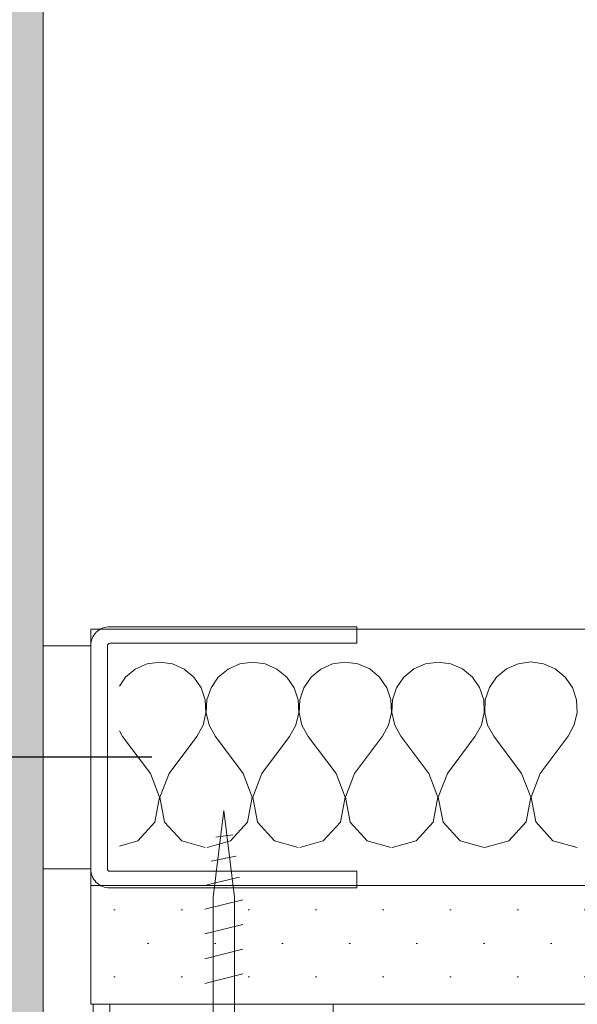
# Model space of a CAD drawing. Header units: metres. Extents: x -4 to 99, y -11 to 17.
# Tile 722 of 747: x 83.7302 to 83.7889, y -10.2526 to -10.149. Entities that reach past the tile are written whole.
import ezdxf

# ---------------------------------------------------------------- set-up
doc = ezdxf.new("R2010")
doc.units = ezdxf.units.M
doc.header["$MEASUREMENT"] = 0
for name, color, linetype in [('152 - Bemaßung_ Beschriftung.Ausbau', 7, 'Continuous'), ('608 - Struktur.Träger', 7, 'Continuous'), ('653 - Abdeckung.TB Verkofferung', 7, 'Continuous'), ('Neubau_301 - Elemente.Linie', 7, 'Continuous'), ('Neubau_651 - Abdeckung.Decke abgehängt_ bekleidet', 7, 'Continuous'), ('Neubau_653 - Abdeckung.TB Verkofferung', 7, 'Continuous'), ('Neubau_660 - Unterkonstruktion.Trockenbau', 7, 'Continuous')]:
    doc.layers.add(name, color=color, linetype=linetype)
doc.styles.add('ERSTELLTER_STIL_2', font='txt')
doc.dimstyles.new('ERSTELLTER_STIL__15', dxfattribs={"dimtxt": 0.02, "dimasz": 0.01064, "dimexe": 0.18, "dimexo": 0.0625, "dimgap": 0, "dimtad": 1, "dimzin": 0, "dimdsep": 46, "dimtxsty": 'ERSTELLTER_STIL_2', "dimblk": 'ARROWHEAD_2', "dimblk1": 'ARROWHEAD_2', "dimblk2": 'ARROWHEAD_2', "dimcen": 0.09, "dimse1": 1, "dimse2": 1, "dimclrd": 7, "dimclre": 7, "dimclrt": 7, "dimazin": 0, "dimtfac": 1, "dimtdec": 4, "dimtmove": 0, "dimatfit": 3, "dimfxl": 1, "dimtolj": 1, "dimtzin": 0, "dimarcsym": 0})
pattern_1 = [(45, (77.72272913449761, -19.65428605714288), (-0.003535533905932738, 0.003535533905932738), [0, -0.005000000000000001])]

# ---------------------------------------------------------------- blocks, each defined once
blk = doc.blocks.new('*X665', base_point=(77.72272913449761, -19.65428605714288))
at = {"layer": '653 - Abdeckung.TB Verkofferung', "color": 1, "linetype": 'Continuous', "lineweight": 5}
for p, q in [((83.74240172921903, -10.2173647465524), (83.74136447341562, -10.21822561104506)), ((83.74363438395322, -10.2168201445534), (83.74240172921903, -10.2173647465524)), ((83.74496860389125, -10.21663326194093), (83.74363438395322, -10.2168201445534)), ((83.74630282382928, -10.21681832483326), (83.74496860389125, -10.21663326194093)), ((83.74753547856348, -10.2173612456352), (83.74630282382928, -10.21681832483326)), ((83.74857273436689, -10.21822069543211), (83.74753547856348, -10.2173612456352)), ((83.75216670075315, -10.21735808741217), (83.75112944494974, -10.21821895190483)), ((83.75339935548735, -10.21681348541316), (83.75216670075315, -10.21735808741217)), ((83.75473357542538, -10.2166266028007), (83.75339935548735, -10.21681348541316)), ((83.7560677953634, -10.21681166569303), (83.75473357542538, -10.21662660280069)), ((83.7573004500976, -10.21735458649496), (83.7560677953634, -10.21681166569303)), ((83.75833770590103, -10.21821403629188), (83.7573004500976, -10.21735458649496)), ((83.76193167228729, -10.21735142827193), (83.76089441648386, -10.21821229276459)), ((83.76316432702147, -10.21680682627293), (83.76193167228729, -10.21735142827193)), ((83.7644985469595, -10.21661994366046), (83.76316432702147, -10.21680682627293)), ((83.76583276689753, -10.21680500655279), (83.7644985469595, -10.21661994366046)), ((83.76706542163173, -10.21734792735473), (83.76583276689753, -10.21680500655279)), ((83.76810267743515, -10.21820737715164), (83.76706542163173, -10.21734792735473)), ((83.77169664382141, -10.2173447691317), (83.77065938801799, -10.21820563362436)), ((83.77292929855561, -10.2168001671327), (83.77169664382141, -10.2173447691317)), ((83.77426351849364, -10.21661328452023), (83.77292929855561, -10.2168001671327)), ((83.77559773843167, -10.21679834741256), (83.77426351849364, -10.21661328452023)), ((83.77683039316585, -10.2173412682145), (83.77559773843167, -10.21679834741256)), ((83.77786764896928, -10.21820071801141), (83.77683039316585, -10.2173412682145)), ((83.78146161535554, -10.21733810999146), (83.78042435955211, -10.21819897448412)), ((83.78269427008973, -10.21679350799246), (83.78146161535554, -10.21733810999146)), ((83.78402849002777, -10.21660662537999), (83.78269427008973, -10.21679350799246)), ((83.7853627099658, -10.21679168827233), (83.78402849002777, -10.21660662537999)), ((83.78659536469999, -10.21733460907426), (83.7853627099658, -10.21679168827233)), ((83.7876326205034, -10.21819405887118), (83.78659536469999, -10.21733460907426)), ((83.74136447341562, -10.21822561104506), (83.7407320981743, -10.21914702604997)), ((83.74933563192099, -10.21933125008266), (83.74857273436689, -10.21822069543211)), ((83.75112944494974, -10.21821895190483), (83.75036654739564, -10.21933054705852)), ((83.75910060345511, -10.21932459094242), (83.75833770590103, -10.21821403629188)), ((83.76089441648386, -10.21821229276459), (83.76013151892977, -10.21932388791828)), ((83.76886557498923, -10.21931793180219), (83.76810267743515, -10.21820737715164)), ((83.77065938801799, -10.21820563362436), (83.7698964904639, -10.21931722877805)), ((83.77863054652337, -10.21931127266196), (83.77786764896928, -10.21820071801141)), ((83.78042435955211, -10.21819897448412), (83.77966146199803, -10.21931056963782)), ((83.7883955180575, -10.21930461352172), (83.7876326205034, -10.21819405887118)), ((83.74976609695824, -10.2206083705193), (83.74933563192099, -10.21933125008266)), ((83.75036654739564, -10.21933054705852), (83.74993608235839, -10.22060825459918)), ((83.75953106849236, -10.22060171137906), (83.75910060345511, -10.21932459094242)), ((83.76013151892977, -10.21932388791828), (83.75970105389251, -10.22060159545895)), ((83.7692960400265, -10.22059505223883), (83.76886557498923, -10.21931793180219)), ((83.7698964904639, -10.21931722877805), (83.76946602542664, -10.22059493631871)), ((83.77906101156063, -10.22058839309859), (83.77863054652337, -10.21931127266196)), ((83.77966146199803, -10.21931056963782), (83.77923099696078, -10.22058827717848)), ((83.78882598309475, -10.22058173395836), (83.7883955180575, -10.21930461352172)), ((83.7498313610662, -10.22195483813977), (83.74976609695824, -10.2206083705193)), ((83.74993608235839, -10.22060825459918), (83.74987081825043, -10.22195481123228)), ((83.75959633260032, -10.22194817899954), (83.75953106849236, -10.22060171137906)), ((83.75970105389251, -10.22060159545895), (83.75963578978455, -10.22194815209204)), ((83.76936130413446, -10.2219415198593), (83.7692960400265, -10.22059505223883)), ((83.76946602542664, -10.22059493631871), (83.76940076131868, -10.22194149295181)), ((83.77912627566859, -10.22193486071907), (83.77906101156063, -10.22058839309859)), ((83.77923099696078, -10.22058827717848), (83.77916573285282, -10.22193483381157)), ((83.78889124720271, -10.22192820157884), (83.78882598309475, -10.22058173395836)), ((83.7495264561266, -10.22326815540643), (83.7498313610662, -10.22195483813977)), ((83.74987081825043, -10.22195481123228), (83.75017572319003, -10.22326771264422)), ((83.75929142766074, -10.2232614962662), (83.75959633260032, -10.22194817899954)), ((83.75963578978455, -10.22194815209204), (83.75994069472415, -10.22326105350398)), ((83.76905639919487, -10.22325483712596), (83.76936130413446, -10.2219415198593)), ((83.76940076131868, -10.22194149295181), (83.76970566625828, -10.22325439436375)), ((83.77882137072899, -10.22324817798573), (83.77912627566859, -10.22193486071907)), ((83.77916573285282, -10.22193483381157), (83.7794706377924, -10.22324773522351)), ((83.78858634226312, -10.2232415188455), (83.78889124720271, -10.22192820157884)), ((83.7488745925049, -10.22444834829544), (83.7495264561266, -10.22326815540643)), ((83.75017572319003, -10.22326771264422), (83.75082758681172, -10.22444701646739)), ((83.75863956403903, -10.22444168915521), (83.75929142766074, -10.2232614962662)), ((83.75994069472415, -10.22326105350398), (83.76059255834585, -10.22444035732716)), ((83.76840453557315, -10.22443503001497), (83.76905639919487, -10.22325483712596)), ((83.76970566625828, -10.22325439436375), (83.77035752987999, -10.22443369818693)), ((83.7781695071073, -10.22442837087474), (83.77882137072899, -10.22324817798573)), ((83.7794706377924, -10.22324773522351), (83.78012250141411, -10.22442703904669)), ((83.78793447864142, -10.22442171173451), (83.78858634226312, -10.2232415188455)), ((83.7407320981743, -10.22385572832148), (83.7410626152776, -10.22445367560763)), ((83.74399210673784, -10.22836055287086), (83.7410626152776, -10.22445367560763)), ((83.74594510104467, -10.22835922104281), (83.7488745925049, -10.22444834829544)), ((83.75375707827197, -10.22835389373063), (83.75082758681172, -10.22444701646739)), ((83.7557100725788, -10.22835256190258), (83.75863956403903, -10.22444168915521)), ((83.7635220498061, -10.22834723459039), (83.76059255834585, -10.22444035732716)), ((83.76547504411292, -10.22834590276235), (83.76840453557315, -10.22443503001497)), ((83.77328702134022, -10.22834057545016), (83.77035752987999, -10.22443369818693)), ((83.77524001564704, -10.22833924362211), (83.7781695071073, -10.22442837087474)), ((83.78305199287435, -10.22833391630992), (83.78012250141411, -10.22442703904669)), ((83.78500498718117, -10.22833258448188), (83.78793447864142, -10.22442171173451)), ((83.74494887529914, -10.23085275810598), (83.74399210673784, -10.22836055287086)), ((83.74594510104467, -10.22835922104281), (83.74498833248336, -10.23085273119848)), ((83.75471384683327, -10.23084609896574), (83.75375707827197, -10.22835389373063)), ((83.7557100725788, -10.22835256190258), (83.7547533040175, -10.23084607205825)), ((83.7644788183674, -10.23083943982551), (83.7635220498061, -10.22834723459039)), ((83.76547504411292, -10.22834590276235), (83.76451827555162, -10.23083941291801)), ((83.77424378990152, -10.23083278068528), (83.77328702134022, -10.22834057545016)), ((83.77524001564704, -10.22833924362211), (83.77428324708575, -10.23083275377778)), ((83.78400876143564, -10.23082612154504), (83.78305199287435, -10.22833391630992)), ((83.78500498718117, -10.22833258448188), (83.78404821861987, -10.23082609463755)), ((83.74445314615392, -10.23347702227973), (83.74494887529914, -10.23085275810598)), ((83.74498833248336, -10.23085273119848), (83.74548406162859, -10.23347631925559)), ((83.75421811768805, -10.2334703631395), (83.75471384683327, -10.23084609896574)), ((83.7547533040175, -10.23084607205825), (83.75524903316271, -10.23346966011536)), ((83.76398308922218, -10.23346370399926), (83.7644788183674, -10.23083943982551)), ((83.76451827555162, -10.23083941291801), (83.76501400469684, -10.23346300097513)), ((83.7737480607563, -10.23345704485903), (83.77424378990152, -10.23083278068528)), ((83.77428324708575, -10.23083275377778), (83.77477897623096, -10.23345634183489)), ((83.78351303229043, -10.2334503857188), (83.78400876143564, -10.23082612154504)), ((83.78404821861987, -10.23082609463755), (83.78454394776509, -10.23344968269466)), ((83.74265299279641, -10.23544948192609), (83.74445314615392, -10.23347702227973)), ((83.74548406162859, -10.23347631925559), (83.7472842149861, -10.23544632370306)), ((83.75241796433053, -10.23544282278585), (83.75421811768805, -10.2334703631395)), ((83.75524903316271, -10.23346966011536), (83.75704918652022, -10.23543966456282)), ((83.76218293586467, -10.23543616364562), (83.76398308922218, -10.23346370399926)), ((83.76501400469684, -10.23346300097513), (83.76681415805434, -10.23543300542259)), ((83.7719479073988, -10.23542950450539), (83.7737480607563, -10.23345704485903)), ((83.77477897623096, -10.23345634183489), (83.77657912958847, -10.23542634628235)), ((83.78171287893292, -10.23542284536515), (83.78351303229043, -10.2334503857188)), ((83.78454394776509, -10.23344968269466), (83.78634410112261, -10.23541968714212)), ((83.7407320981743, -10.23599688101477), (83.74265299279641, -10.23544948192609)), ((83.7472842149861, -10.23544632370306), (83.74974542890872, -10.23614434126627)), ((83.74995624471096, -10.23614434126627), (83.75241796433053, -10.23544282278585)), ((83.75704918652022, -10.23543966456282), (83.75953388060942, -10.23614434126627)), ((83.7596978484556, -10.23614434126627), (83.76218293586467, -10.23543616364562)), ((83.76681415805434, -10.23543300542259), (83.76932233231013, -10.23614434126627)), ((83.76943945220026, -10.23614434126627), (83.7719479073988, -10.23542950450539)), ((83.77657912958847, -10.23542634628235), (83.77911078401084, -10.23614434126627)), ((83.77918105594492, -10.23614434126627), (83.78171287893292, -10.23542284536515)), ((83.78634410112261, -10.23541968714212), (83.78889923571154, -10.23614434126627))]:
    blk.add_line(p, q, dxfattribs=at)
blk = doc.blocks.new('*D694', base_point=(77.72272913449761, -19.65428605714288))
at = {"layer": '152 - Bemaßung_ Beschriftung.Ausbau', "color": 7, "linetype": 'Continuous', "lineweight": 5}
for p, q in [((84.11296786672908, -10.24860408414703), (84.12696786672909, -10.25668698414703)), ((84.13046786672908, -10.25264553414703), (84.10946786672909, -10.25264553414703)), ((84.11996786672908, -10.67703607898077), (84.11996786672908, -10.25264553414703)), ((84.11296786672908, -10.67299462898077), (84.12696786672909, -10.68107752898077)), ((84.13046786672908, -10.67703607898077), (84.10946786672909, -10.67703607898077)), ((84.11996786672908, -10.68388207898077), (84.11996786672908, -10.67703607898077))]:
    blk.add_line(p, q, dxfattribs=at)
at = {"layer": '152 - Bemaßung_ Beschriftung.Ausbau', "color": 7, "lineweight": 5, "insert": (84.11596781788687, -10.49003490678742), "char_height": 0.02, "attachment_point": 7, "rotation": 90, "style": 'ERSTELLTER_STIL_2'}
blk.add_mtext('\\A1;{\\pql;\\fArial|b0|i0|c0|p38;42\\fArial|b0|i0|c0|p38;\\A1{\\H.66x;\\S44^  ;}}', dxfattribs=at)
blk = doc.blocks.new('ARROWHEAD_2')
at = {"color": 0, "linetype": 'Continuous', "lineweight": 0}
for p, q in [((-0.3781315, -0.655), (0.3781315, 0.655)), ((0, 0), (-1, 0))]:
    blk.add_line(p, q, dxfattribs=at)
blk = doc.blocks.new('*D708', base_point=(77.72272913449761, -19.65428605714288))
at = {"layer": '152 - Bemaßung_ Beschriftung.Ausbau', "color": 7, "linetype": 'Continuous', "lineweight": 5}
for p, q in [((84.04849458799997, -10.24860408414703), (84.06249458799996, -10.25668698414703)), ((84.06599458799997, -10.25264553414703), (84.04499458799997, -10.25264553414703)), ((84.05549458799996, -10.61928606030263), (84.05549458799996, -10.25264553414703)), ((84.04849458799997, -10.61524461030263), (84.06249458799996, -10.62332751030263)), ((84.06599458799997, -10.61928606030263), (84.04499458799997, -10.61928606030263))]:
    blk.add_line(p, q, dxfattribs=at)
at = {"layer": '152 - Bemaßung_ Beschriftung.Ausbau', "color": 7, "lineweight": 5, "char_height": 0.02, "attachment_point": 7, "rotation": 90, "style": 'ERSTELLTER_STIL_2'}
for s, insert in [('\\A1;{\\pql;\\fArial|b0|i0|c0|p38;1\\fArial|b0|i0|c0|p38;\\A1{\\H.66x;\\S25^  ;}}', (84.05171177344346, -10.29190253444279)), ('\\A1;{\\pql;\\fArial|b0|i0|c0|p38;36\\fArial|b0|i0|c0|p38;\\A1{\\H.66x;\\S66^  ;}}', (84.05183739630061, -10.46115989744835)), ('\\A1;{\\pql;\\fArial|b0|i0|c0|p38;1\\fArial|b0|i0|c0|p38;\\A1{\\H.66x;\\S83^  ;}}', (84.05172082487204, -10.61524006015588))]:
    blk.add_mtext(s, dxfattribs=dict(at, insert=insert))

msp = doc.modelspace()

# ---------------------------------------------------------------- hatches: boundary and pattern name
at = {"layer": '608 - Struktur.Träger', "linetype": 'Continuous', "lineweight": 5}
h = msp.add_hatch(dxfattribs=at)
h.set_pattern_fill('Gips_0004', style=0, pattern_type=2)
h.set_pattern_definition(pattern_1)
h.paths.add_polyline_path([(83.73271139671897, -9.959286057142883), (83.72271138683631, -9.959286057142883), (83.72271138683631, -10.60928606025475), (83.72271138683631, -10.61928606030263), (83.73271138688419, -10.61928606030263)])
at = {"layer": 'Neubau_651 - Abdeckung.Decke abgehängt_ bekleidet', "linetype": 'Continuous', "lineweight": 5}
h = msp.add_hatch(dxfattribs=at)
h.set_pattern_fill('Gips_0004', style=0, pattern_type=2)
h.set_pattern_definition(pattern_1)
h.paths.add_polyline_path([(83.7377114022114, -10.25264553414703), (84.08271143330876, -10.25264553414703), (84.08271143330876, -10.24014553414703), (83.7377114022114, -10.24014553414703)])

# ---------------------------------------------------------------- linework, layer by layer
at = {"layer": '608 - Struktur.Träger', "color": 7, "linetype": 'Continuous', "lineweight": 5, "flags": 128}
msp.add_lwpolyline([(83.73271141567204, -10.09978605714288), (83.73271141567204, -10.12678605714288), (83.73271139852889, -10.13928607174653), (83.73271138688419, -10.61928606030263)], dxfattribs=at)
at = {"layer": 'Neubau_301 - Elemente.Linie', "color": 1, "linetype": 'Continuous', "lineweight": 25, "flags": 128}
msp.add_lwpolyline([(83.74412399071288, -10.22661447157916), (83.68181136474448, -10.22661447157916)], dxfattribs=at)
at = {"layer": 'Neubau_651 - Abdeckung.Decke abgehängt_ bekleidet', "color": 1, "linetype": 'Continuous', "lineweight": 9}
for p, q in [((84.08271143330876, -10.21314553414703), (83.7377114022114, -10.21314553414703)), ((84.08271143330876, -10.24014553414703), (83.7377114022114, -10.24014553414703)), ((84.08271143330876, -10.25264553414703), (83.7377114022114, -10.25264553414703))]:
    msp.add_line(p, q, dxfattribs=at)
at = {"layer": 'Neubau_653 - Abdeckung.TB Verkofferung', "color": 1, "linetype": 'Continuous', "lineweight": 9, "flags": 128}
msp.add_lwpolyline([(83.7377114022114, -10.21314553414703), (83.7377114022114, -10.24014553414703), (83.7377114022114, -10.25264553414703)], dxfattribs=at)
at = {"layer": 'Neubau_653 - Abdeckung.TB Verkofferung', "color": 1, "linetype": 'Continuous', "lineweight": 5, "flags": 128}
msp.add_lwpolyline([(83.73796138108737, -10.25264553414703), (83.73796140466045, -10.61928606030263)], dxfattribs=at)
at = {"layer": 'Neubau_660 - Unterkonstruktion.Trockenbau', "color": 1, "linetype": 'Continuous', "lineweight": 5}
for p, q in [((83.75265928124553, -10.23479591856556), (83.75086375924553, -10.23505468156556)), ((83.75299047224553, -10.23703837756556), (83.75039346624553, -10.23756663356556)), ((83.75336088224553, -10.23926764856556), (83.74992317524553, -10.24007858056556)), ((83.75371140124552, -10.24164326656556), (83.74971140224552, -10.24264326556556)), ((83.75371140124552, -10.24424324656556), (83.74971140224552, -10.24524324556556)), ((83.75371140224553, -10.24684324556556), (83.74971140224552, -10.24784324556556)), ((83.75371140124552, -10.24944324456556), (83.74971140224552, -10.25044324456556))]:
    msp.add_line(p, q, dxfattribs=at)
at = {"layer": 'Neubau_660 - Unterkonstruktion.Trockenbau', "color": 1, "linetype": 'Continuous', "lineweight": 5, "flags": 128}
for points in [[(83.7657114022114, -10.24039553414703), (83.7397114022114, -10.24039553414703, -0.414213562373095), (83.7377114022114, -10.23839553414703), (83.7377114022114, -10.21489553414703, -0.4142135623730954), (83.7397114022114, -10.21289553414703), (83.7657114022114, -10.21289553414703), (83.7657114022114, -10.21464553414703), (83.7397114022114, -10.21464553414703, 0.414213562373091), (83.73946140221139, -10.21489553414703), (83.73946140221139, -10.23839553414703, 0.414213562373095), (83.7397114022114, -10.23864553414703), (83.7657114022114, -10.23864553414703)], [(83.75058640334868, -10.24137774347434), (83.75058640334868, -10.25394323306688, -0.3041916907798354), (83.74746140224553, -10.25844324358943), (83.74746140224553, -10.25944324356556), (83.75596140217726, -10.25944324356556), (83.75596140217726, -10.25844324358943, -0.3041912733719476), (83.75283640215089, -10.25394324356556), (83.75283640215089, -10.24137774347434), (83.75171140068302, -10.23223893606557)]]:
    msp.add_lwpolyline(points, format="xyb", close=True, dxfattribs=at)
for points in [[(83.7377114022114, -10.21489553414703), (83.7327114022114, -10.21489553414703), (83.7327114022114, -10.23839553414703), (83.7377114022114, -10.23839553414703)], [(83.7397114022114, -10.25764553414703), (83.7397114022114, -10.25264553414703), (83.7632114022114, -10.25264553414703), (83.7632114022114, -10.25764553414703)]]:
    msp.add_lwpolyline(points, close=True, dxfattribs=at)

# ---------------------------------------------------------------- block references
at = {"layer": '653 - Abdeckung.TB Verkofferung', "color": 1, "linetype": 'Continuous', "lineweight": 5}
msp.add_blockref('*X665', (77.72272913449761, -19.65428605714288), dxfattribs=at)

# ---------------------------------------------------------------- dimensions: what is measured, and where the dimension line sits
at = {"layer": '152 - Bemaßung_ Beschriftung.Ausbau', "color": 7, "linetype": 'Continuous', "lineweight": 5}
for base, p1, picture, middle in [((84.05549458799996, -10.25264553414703), (83.73271138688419, -10.61928606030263), '*D708', (84.04149458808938, -10.41127749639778)), ((84.11996786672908, -10.25264553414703), (83.77746139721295, -10.67703607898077), '*D694', (84.10596786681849, -10.44015250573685))]:
    dim = msp.add_linear_dim(base=base, p1=p1, p2=(84.08271143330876, -10.25264553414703), angle=90, dimstyle='ERSTELLTER_STIL__15', dxfattribs=at)
    dim.commit()
    dim.dimension.update_dxf_attribs({"geometry": picture, "text_midpoint": middle, "dimtype": 160, "text_rotation": 90})

doc.saveas('drawing.dxf')
